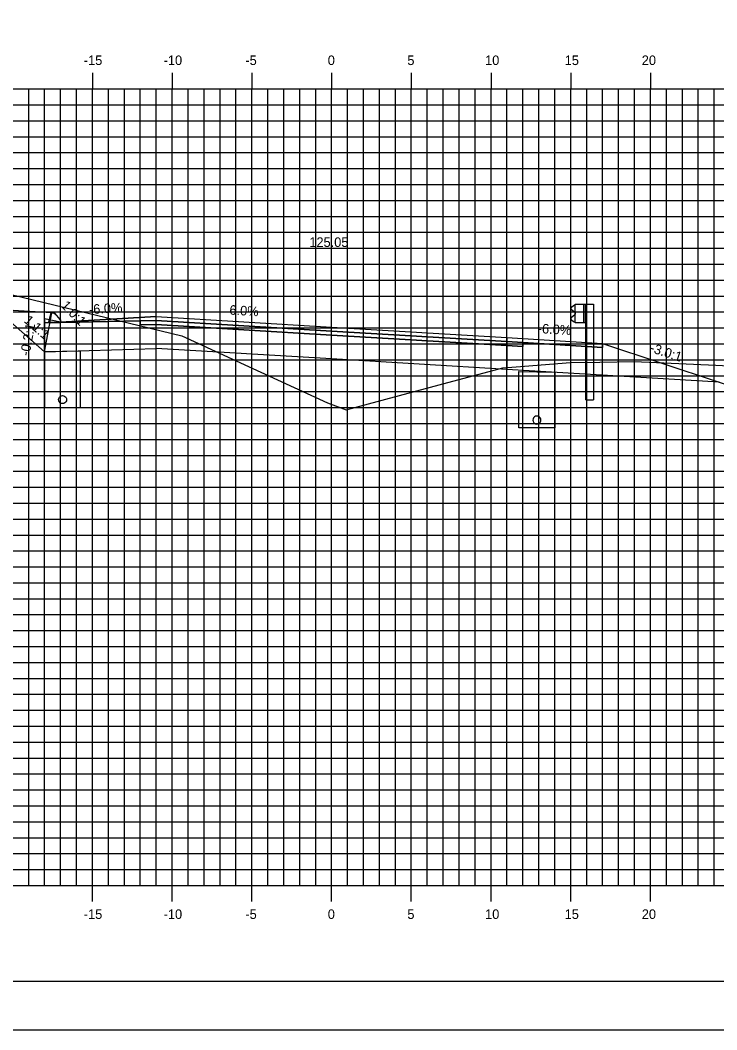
# Model space of a CAD drawing. Extents: x 850598 to 870284, y 366541 to 366651.
# Drawn here: x 867484.9 to 867528.6, y 366541.2 to 366604.5 of the extents above; entities that cross this region are included whole.
import ezdxf

# ---------------------------------------------------------------- set-up
doc = ezdxf.new("R2010")
doc.units = 0
for name, color, linetype in [('ANNOTATION', 7, 'Continuous'), ('BORDER', 7, 'Continuous'), ('D_Curb_Type_3M2_Lt', 7, 'Continuous'), ('D_Drainage_Underdrain', 7, 'Continuous'), ('D_Drainage_Underdrain_06in', 7, 'Continuous'), ('D_Guardrail_Beam_Rt', 7, 'Continuous'), ('D_Roadway_Berm', 7, 'Continuous'), ('D_Roadway_Centerline', 7, 'Continuous'), ('D_Roadway_Centerline_Text', 7, 'Continuous'), ('D_Roadway_Edge_Shoulder', 7, 'Continuous'), ('D_Roadway_Edge_TW', 7, 'Continuous'), ('D_Roadway_Pavement', 7, 'Continuous'), ('D_Roadway_SubGrade', 7, 'Continuous'), ('H_V ANNOTATION', 7, 'Continuous'), ('MAJOR', 7, 'Continuous'), ('MINOR', 7, 'Continuous'), ('PLOT BOUNDARY', 7, 'Continuous'), ('S_Roadway_Centerline', 7, 'Continuous')]:
    doc.layers.add(name, color=color, linetype=linetype)

msp = doc.modelspace()

# ---------------------------------------------------------------- linework, layer by layer
at = {"layer": 'BORDER'}
msp.add_line((867459.395, 366544.225), (867619.395, 366544.225), dxfattribs=at)
at = {"layer": 'D_Curb_Type_3M2_Lt'}
for p, q in [((867486.752, 366586.069), (867486.644, 366585.575)), ((867486.888, 366586.198), (867486.893, 366586.198)), ((867487.394, 366585.741), (867487.04, 366586.143)), ((867487.394, 366585.575), (867487.394, 366585.741)), ((867486.644, 366585.575), (867487.394, 366585.575))]:
    msp.add_line(p, q, dxfattribs=at)
msp.add_arc((867486.915, 366586.033), 0.167, 41.38705, 167.66476, dxfattribs=at)
at = {"layer": 'D_Drainage_Underdrain'}
for points in [[(867486.394, 366583.725), (867486.394, 366580.224), (867488.644, 366580.224), (867488.644, 366583.77)], [(867518.394, 366582.442), (867518.394, 366578.942), (867516.144, 366578.942), (867516.144, 366582.487)]]:
    msp.add_lwpolyline(points, close=True, dxfattribs=at)
at = {"layer": 'D_Drainage_Underdrain_06in'}
for points in [[(867487.519, 366580.974), (867487.597, 366580.962), (867487.666, 366580.926), (867487.722, 366580.871), (867487.757, 366580.801), (867487.769, 366580.724), (867487.757, 366580.647), (867487.722, 366580.577), (867487.666, 366580.522), (867487.597, 366580.486), (867487.519, 366580.474), (867487.442, 366580.486), (867487.372, 366580.522), (867487.317, 366580.577), (867487.282, 366580.647), (867487.269, 366580.724), (867487.282, 366580.801), (867487.317, 366580.871), (867487.372, 366580.926), (867487.442, 366580.962)], [(867517.269, 366579.692), (867517.192, 366579.68), (867517.122, 366579.644), (867517.067, 366579.589), (867517.032, 366579.519), (867517.019, 366579.442), (867517.032, 366579.365), (867517.067, 366579.295), (867517.122, 366579.24), (867517.192, 366579.204), (867517.269, 366579.192), (867517.347, 366579.204), (867517.416, 366579.24), (867517.472, 366579.295), (867517.507, 366579.365), (867517.519, 366579.442), (867517.507, 366579.519), (867517.472, 366579.589), (867517.416, 366579.644), (867517.347, 366579.68)]]:
    msp.add_lwpolyline(points, close=True, dxfattribs=at)
at = {"layer": 'D_Guardrail_Beam_Rt'}
for p, q in [((867519.575, 366586.614), (867519.432, 366586.514)), ((867519.432, 366586.371), (867519.627, 366586.234)), ((867519.665, 366586.633), (867519.592, 366586.621)), ((867519.665, 366586.708), (867520.353, 366586.708)), ((867519.665, 366585.541), (867519.665, 366586.708)), ((867520.186, 366586.708), (867520.186, 366585.541)), ((867520.29, 366586.708), (867520.29, 366585.541)), ((867520.353, 366586.708), (867520.824, 366586.708)), ((867520.353, 366586.708), (867520.353, 366585.541)), ((867520.824, 366586.708), (867520.824, 366580.708)), ((867519.627, 366586.015), (867519.432, 366585.878)), ((867519.432, 366585.735), (867519.575, 366585.635)), ((867519.661, 366586.17), (867519.661, 366586.079)), ((867519.592, 366585.629), (867519.665, 366585.616)), ((867520.353, 366585.541), (867519.665, 366585.541)), ((867520.332, 366580.708), (867520.332, 366585.541)), ((867520.332, 366580.708), (867520.824, 366580.708))]:
    msp.add_line(p, q, dxfattribs=at)
for centre, major_axis, start_param, end_param in [((867519.482, 366586.442), (-0.0877, 0), 5.323254, 7.243116), ((867519.599, 366586.58), (-0.0417, 0), 4.886922, 5.323254), ((867519.482, 366585.807), (-0.0877, 0), 5.323254, 7.243116), ((867519.599, 366585.669), (-0.0417, 0), 0.959931, 1.396263), ((867519.582, 366586.17), (0.0789, 0), 0, 0.959931), ((867519.582, 366586.079), (0.0789, 0), 5.323254, 6.283185)]:
    msp.add_ellipse(centre, major_axis=major_axis, ratio=0.995501, start_param=start_param, end_param=end_param, dxfattribs=at)
at = {"layer": 'D_Roadway_Berm'}
msp.add_lwpolyline([(867486.849, 366586.173), (867483.349, 366586.383)], dxfattribs=at)
at = {"layer": 'D_Roadway_Centerline'}
msp.add_lwpolyline([(867476.19, 366588.769), (867483.349, 366586.383), (867486.394, 366583.725), (867486.849, 366586.173), (867486.94, 366586.175), (867487.018, 366586.128), (867487.388, 366585.741), (867487.394, 366585.575), (867493.394, 366585.935), (867504.394, 366585.275), (867515.394, 366584.615), (867519.394, 366584.375), (867521.394, 366584.255), (867528.711, 366581.816), (867568.912, 366568.225), (867576.798, 366565.559), (867586.66, 366562.225), (867590.66, 366562.225)], dxfattribs=at)
at = {"layer": 'D_Roadway_Edge_Shoulder'}
for points in [[(867493.394, 366585.935), (867487.394, 366585.575), (867486.394, 366585.795), (867486.394, 366585.545), (867492.394, 366585.665), (867493.394, 366585.685)], [(867515.394, 366584.615), (867519.394, 366584.375), (867519.394, 366584.375), (867521.394, 366584.255), (867521.394, 366584.005), (867516.394, 366584.305), (867515.394, 366584.365)]]:
    msp.add_lwpolyline(points, close=True, dxfattribs=at)
at = {"layer": 'D_Roadway_Edge_TW'}
msp.add_lwpolyline([(867493.394, 366585.685), (867493.394, 366585.935), (867504.394, 366585.275), (867515.394, 366584.615), (867515.394, 366584.365), (867504.394, 366585.025)], close=True, dxfattribs=at)
at = {"layer": 'D_Roadway_Pavement'}
for points in [[(867493.394, 366585.685), (867492.394, 366585.665), (867492.394, 366585.415), (867493.394, 366585.435)], [(867493.394, 366585.435), (867493.394, 366585.685), (867504.394, 366585.025), (867515.394, 366584.365), (867515.394, 366584.115), (867504.394, 366584.775)], [(867515.394, 366584.365), (867516.394, 366584.305), (867516.394, 366584.055), (867515.394, 366584.115)]]:
    msp.add_lwpolyline(points, close=True, dxfattribs=at)
at = {"layer": 'D_Roadway_SubGrade'}
for points in [[(867493.394, 366585.435), (867492.394, 366585.415), (867492.394, 366585.665), (867486.394, 366585.545), (867486.394, 366583.725), (867493.394, 366583.935)], [(867493.394, 366583.935), (867493.394, 366585.435), (867504.394, 366584.775), (867515.394, 366584.115), (867515.394, 366582.615), (867504.394, 366583.275)], [(867515.394, 366584.115), (867516.394, 366584.055), (867516.394, 366584.305), (867521.394, 366584.005), (867521.394, 366584.255), (867528.711, 366581.816), (867515.394, 366582.615)]]:
    msp.add_lwpolyline(points, close=True, dxfattribs=at)
at = {"layer": 'MAJOR'}
for p, q in [((867489.394, 366601.227), (867489.394, 366600.225)), ((867489.394, 366601.227), (867489.394, 366600.225)), ((867494.394, 366601.227), (867494.394, 366600.225)), ((867494.394, 366601.227), (867494.394, 366600.225)), ((867499.394, 366601.227), (867499.394, 366600.225)), ((867499.394, 366601.227), (867499.394, 366600.225)), ((867504.394, 366601.227), (867504.394, 366600.225)), ((867504.394, 366601.227), (867504.394, 366600.225)), ((867509.394, 366601.227), (867509.394, 366600.225)), ((867509.394, 366601.227), (867509.394, 366600.225)), ((867514.394, 366601.227), (867514.394, 366600.225)), ((867514.394, 366601.227), (867514.394, 366600.225)), ((867519.394, 366601.227), (867519.394, 366600.225)), ((867519.394, 366601.227), (867519.394, 366600.225)), ((867524.394, 366601.227), (867524.394, 366600.225)), ((867524.394, 366601.227), (867524.394, 366600.225)), ((867464.394, 366600.225), (867604.394, 366600.225)), ((867464.394, 366600.225), (867604.394, 366600.225)), ((867464.394, 366600.225), (867604.394, 366600.225)), ((867464.394, 366600.225), (867604.394, 366600.225)), ((867489.394, 366550.225), (867489.394, 366600.225)), ((867489.394, 366550.225), (867489.394, 366600.225)), ((867494.394, 366550.225), (867494.394, 366600.225)), ((867494.394, 366550.225), (867494.394, 366600.225)), ((867499.394, 366550.225), (867499.394, 366600.225)), ((867499.394, 366550.225), (867499.394, 366600.225)), ((867504.394, 366550.225), (867504.394, 366600.225)), ((867504.394, 366550.225), (867504.394, 366600.225)), ((867509.394, 366550.225), (867509.394, 366600.225)), ((867509.394, 366550.225), (867509.394, 366600.225)), ((867514.394, 366550.225), (867514.394, 366600.225)), ((867514.394, 366550.225), (867514.394, 366600.225)), ((867519.394, 366550.225), (867519.394, 366600.225)), ((867519.394, 366550.225), (867519.394, 366600.225)), ((867524.394, 366550.225), (867524.394, 366600.225)), ((867524.394, 366550.225), (867524.394, 366600.225)), ((867464.394, 366595.225), (867604.394, 366595.225)), ((867464.394, 366595.225), (867604.394, 366595.225)), ((867464.394, 366590.225), (867604.394, 366590.225)), ((867464.394, 366590.225), (867604.394, 366590.225)), ((867464.394, 366585.225), (867604.394, 366585.225)), ((867464.394, 366585.225), (867604.394, 366585.225)), ((867464.394, 366580.225), (867604.394, 366580.225)), ((867464.394, 366580.225), (867604.394, 366580.225)), ((867464.394, 366575.225), (867604.394, 366575.225)), ((867464.394, 366575.225), (867604.394, 366575.225)), ((867464.394, 366570.225), (867604.394, 366570.225)), ((867464.394, 366570.225), (867604.394, 366570.225)), ((867464.394, 366565.225), (867604.394, 366565.225)), ((867464.394, 366565.225), (867604.394, 366565.225)), ((867464.394, 366560.225), (867604.394, 366560.225)), ((867464.394, 366560.225), (867604.394, 366560.225)), ((867464.394, 366555.225), (867604.394, 366555.225)), ((867464.394, 366555.225), (867604.394, 366555.225)), ((867464.394, 366550.225), (867604.394, 366550.225)), ((867464.394, 366550.225), (867604.394, 366550.225)), ((867464.394, 366550.225), (867604.394, 366550.225)), ((867464.394, 366550.225), (867604.394, 366550.225)), ((867489.394, 366549.223), (867489.394, 366550.225)), ((867489.394, 366549.223), (867489.394, 366550.225)), ((867494.394, 366549.223), (867494.394, 366550.225)), ((867494.394, 366549.223), (867494.394, 366550.225)), ((867499.394, 366549.223), (867499.394, 366550.225)), ((867499.394, 366549.223), (867499.394, 366550.225)), ((867504.394, 366549.223), (867504.394, 366550.225)), ((867504.394, 366549.223), (867504.394, 366550.225)), ((867509.394, 366549.223), (867509.394, 366550.225)), ((867509.394, 366549.223), (867509.394, 366550.225)), ((867514.394, 366549.223), (867514.394, 366550.225)), ((867514.394, 366549.223), (867514.394, 366550.225)), ((867519.394, 366549.223), (867519.394, 366550.225)), ((867519.394, 366549.223), (867519.394, 366550.225)), ((867524.394, 366549.223), (867524.394, 366550.225)), ((867524.394, 366549.223), (867524.394, 366550.225))]:
    msp.add_line(p, q, dxfattribs=at)
at = {"layer": 'MINOR'}
for p, q in [((867485.394, 366550.225), (867485.394, 366600.225)), ((867485.394, 366550.225), (867485.394, 366600.225)), ((867486.394, 366550.225), (867486.394, 366600.225)), ((867486.394, 366550.225), (867486.394, 366600.225)), ((867487.394, 366550.225), (867487.394, 366600.225)), ((867487.394, 366550.225), (867487.394, 366600.225)), ((867488.394, 366550.225), (867488.394, 366600.225)), ((867488.394, 366550.225), (867488.394, 366600.225)), ((867490.394, 366550.225), (867490.394, 366600.225)), ((867490.394, 366550.225), (867490.394, 366600.225)), ((867491.394, 366550.225), (867491.394, 366600.225)), ((867491.394, 366550.225), (867491.394, 366600.225)), ((867492.394, 366550.225), (867492.394, 366600.225)), ((867492.394, 366550.225), (867492.394, 366600.225)), ((867493.394, 366550.225), (867493.394, 366600.225)), ((867493.394, 366550.225), (867493.394, 366600.225)), ((867495.394, 366550.225), (867495.394, 366600.225)), ((867495.394, 366550.225), (867495.394, 366600.225)), ((867496.394, 366550.225), (867496.394, 366600.225)), ((867496.394, 366550.225), (867496.394, 366600.225)), ((867497.394, 366550.225), (867497.394, 366600.225)), ((867497.394, 366550.225), (867497.394, 366600.225)), ((867498.394, 366550.225), (867498.394, 366600.225)), ((867498.394, 366550.225), (867498.394, 366600.225)), ((867500.394, 366550.225), (867500.394, 366600.225)), ((867500.394, 366550.225), (867500.394, 366600.225)), ((867501.394, 366550.225), (867501.394, 366600.225)), ((867501.394, 366550.225), (867501.394, 366600.225)), ((867502.394, 366550.225), (867502.394, 366600.225)), ((867502.394, 366550.225), (867502.394, 366600.225)), ((867503.394, 366550.225), (867503.394, 366600.225)), ((867503.394, 366550.225), (867503.394, 366600.225)), ((867505.394, 366550.225), (867505.394, 366600.225)), ((867505.394, 366550.225), (867505.394, 366600.225)), ((867506.394, 366550.225), (867506.394, 366600.225)), ((867506.394, 366550.225), (867506.394, 366600.225)), ((867507.394, 366550.225), (867507.394, 366600.225)), ((867507.394, 366550.225), (867507.394, 366600.225)), ((867508.394, 366550.225), (867508.394, 366600.225)), ((867508.394, 366550.225), (867508.394, 366600.225)), ((867510.394, 366550.225), (867510.394, 366600.225)), ((867510.394, 366550.225), (867510.394, 366600.225)), ((867511.394, 366550.225), (867511.394, 366600.225)), ((867511.394, 366550.225), (867511.394, 366600.225)), ((867512.394, 366550.225), (867512.394, 366600.225)), ((867512.394, 366550.225), (867512.394, 366600.225)), ((867513.394, 366550.225), (867513.394, 366600.225)), ((867513.394, 366550.225), (867513.394, 366600.225)), ((867515.394, 366550.225), (867515.394, 366600.225)), ((867515.394, 366550.225), (867515.394, 366600.225)), ((867516.394, 366550.225), (867516.394, 366600.225)), ((867516.394, 366550.225), (867516.394, 366600.225)), ((867517.394, 366550.225), (867517.394, 366600.225)), ((867517.394, 366550.225), (867517.394, 366600.225)), ((867518.394, 366550.225), (867518.394, 366600.225)), ((867518.394, 366550.225), (867518.394, 366600.225)), ((867520.394, 366550.225), (867520.394, 366600.225)), ((867520.394, 366550.225), (867520.394, 366600.225)), ((867521.394, 366550.225), (867521.394, 366600.225)), ((867521.394, 366550.225), (867521.394, 366600.225)), ((867522.394, 366550.225), (867522.394, 366600.225)), ((867522.394, 366550.225), (867522.394, 366600.225)), ((867523.394, 366550.225), (867523.394, 366600.225)), ((867523.394, 366550.225), (867523.394, 366600.225)), ((867525.394, 366550.225), (867525.394, 366600.225)), ((867525.394, 366550.225), (867525.394, 366600.225)), ((867526.394, 366550.225), (867526.394, 366600.225)), ((867526.394, 366550.225), (867526.394, 366600.225)), ((867527.394, 366550.225), (867527.394, 366600.225)), ((867527.394, 366550.225), (867527.394, 366600.225)), ((867528.394, 366550.225), (867528.394, 366600.225)), ((867528.394, 366550.225), (867528.394, 366600.225)), ((867464.394, 366599.225), (867604.394, 366599.225)), ((867464.394, 366599.225), (867604.394, 366599.225)), ((867464.394, 366598.225), (867604.394, 366598.225)), ((867464.394, 366598.225), (867604.394, 366598.225)), ((867464.394, 366597.225), (867604.394, 366597.225)), ((867464.394, 366597.225), (867604.394, 366597.225)), ((867464.394, 366596.225), (867604.394, 366596.225)), ((867464.394, 366596.225), (867604.394, 366596.225)), ((867464.394, 366594.225), (867604.394, 366594.225)), ((867464.394, 366594.225), (867604.394, 366594.225)), ((867464.394, 366593.225), (867604.394, 366593.225)), ((867464.394, 366593.225), (867604.394, 366593.225)), ((867464.394, 366592.225), (867604.394, 366592.225)), ((867464.394, 366592.225), (867604.394, 366592.225)), ((867464.394, 366591.225), (867604.394, 366591.225)), ((867464.394, 366591.225), (867604.394, 366591.225)), ((867464.394, 366589.225), (867604.394, 366589.225)), ((867464.394, 366589.225), (867604.394, 366589.225)), ((867464.394, 366588.225), (867604.394, 366588.225)), ((867464.394, 366588.225), (867604.394, 366588.225)), ((867464.394, 366587.225), (867604.394, 366587.225)), ((867464.394, 366587.225), (867604.394, 366587.225)), ((867464.394, 366586.225), (867604.394, 366586.225)), ((867464.394, 366586.225), (867604.394, 366586.225)), ((867464.394, 366584.225), (867604.394, 366584.225)), ((867464.394, 366584.225), (867604.394, 366584.225)), ((867464.394, 366583.225), (867604.394, 366583.225)), ((867464.394, 366583.225), (867604.394, 366583.225)), ((867464.394, 366582.225), (867604.394, 366582.225)), ((867464.394, 366582.225), (867604.394, 366582.225)), ((867464.394, 366581.225), (867604.394, 366581.225)), ((867464.394, 366581.225), (867604.394, 366581.225)), ((867464.394, 366579.225), (867604.394, 366579.225)), ((867464.394, 366579.225), (867604.394, 366579.225)), ((867464.394, 366578.225), (867604.394, 366578.225)), ((867464.394, 366578.225), (867604.394, 366578.225)), ((867464.394, 366577.225), (867604.394, 366577.225)), ((867464.394, 366577.225), (867604.394, 366577.225)), ((867464.394, 366576.225), (867604.394, 366576.225)), ((867464.394, 366576.225), (867604.394, 366576.225)), ((867464.394, 366574.225), (867604.394, 366574.225)), ((867464.394, 366574.225), (867604.394, 366574.225)), ((867464.394, 366573.225), (867604.394, 366573.225)), ((867464.394, 366573.225), (867604.394, 366573.225)), ((867464.394, 366572.225), (867604.394, 366572.225)), ((867464.394, 366572.225), (867604.394, 366572.225)), ((867464.394, 366571.225), (867604.394, 366571.225)), ((867464.394, 366571.225), (867604.394, 366571.225)), ((867464.394, 366569.225), (867604.394, 366569.225)), ((867464.394, 366569.225), (867604.394, 366569.225)), ((867464.394, 366568.225), (867604.394, 366568.225)), ((867464.394, 366568.225), (867604.394, 366568.225)), ((867464.394, 366567.225), (867604.394, 366567.225)), ((867464.394, 366567.225), (867604.394, 366567.225)), ((867464.394, 366566.225), (867604.394, 366566.225)), ((867464.394, 366566.225), (867604.394, 366566.225)), ((867464.394, 366564.225), (867604.394, 366564.225)), ((867464.394, 366564.225), (867604.394, 366564.225)), ((867464.394, 366563.225), (867604.394, 366563.225)), ((867464.394, 366563.225), (867604.394, 366563.225)), ((867464.394, 366562.225), (867604.394, 366562.225)), ((867464.394, 366562.225), (867604.394, 366562.225)), ((867464.394, 366561.225), (867604.394, 366561.225)), ((867464.394, 366561.225), (867604.394, 366561.225)), ((867464.394, 366559.225), (867604.394, 366559.225)), ((867464.394, 366559.225), (867604.394, 366559.225)), ((867464.394, 366558.225), (867604.394, 366558.225)), ((867464.394, 366558.225), (867604.394, 366558.225)), ((867464.394, 366557.225), (867604.394, 366557.225)), ((867464.394, 366557.225), (867604.394, 366557.225)), ((867464.394, 366556.225), (867604.394, 366556.225)), ((867464.394, 366556.225), (867604.394, 366556.225)), ((867464.394, 366554.225), (867604.394, 366554.225)), ((867464.394, 366554.225), (867604.394, 366554.225)), ((867464.394, 366553.225), (867604.394, 366553.225)), ((867464.394, 366553.225), (867604.394, 366553.225)), ((867464.394, 366552.225), (867604.394, 366552.225)), ((867464.394, 366552.225), (867604.394, 366552.225)), ((867464.394, 366551.225), (867604.394, 366551.225)), ((867464.394, 366551.225), (867604.394, 366551.225))]:
    msp.add_line(p, q, dxfattribs=at)
at = {"layer": 'PLOT BOUNDARY'}
msp.add_lwpolyline([(867451.301, 366541.166), (867621.301, 366541.166), (867621.301, 366651.166), (867451.301, 366651.166)], close=True, dxfattribs=at)
at = {"layer": 'S_Roadway_Centerline'}
msp.add_lwpolyline([(867464.394, 366590.673), (867465.042, 366590.575), (867473.992, 366589.16), (867484.296, 366587.328), (867494.991, 366584.726), (867504.145, 366580.523), (867505.297, 366580.075), (867505.303, 366580.072), (867511.146, 366581.647), (867515.133, 366582.723), (867515.969, 366582.791), (867519.38, 366583.044), (867521.208, 366583.083), (867523.365, 366583.124), (867528.494, 366582.88), (867534.029, 366582.623)], dxfattribs=at)

# ---------------------------------------------------------------- texts
at = {"layer": 'ANNOTATION'}
for s, rotation, p in [('1.0:1', 313.67771, (867487.386, 366586.591)), ('-6.0%', 3.43363, (867489.192, 366586.084)), ('6.0%', 356.56637, (867497.972, 366586.062)), ('1.1:1', 318.8813, (867485.053, 366585.623)), ('-0.2:1', 79.47956, (867485.435, 366583.436)), ('-6.0%', 356.56637, (867517.311, 366584.901)), ('-3.0:1', 341.56507, (867524.307, 366583.738))]:
    msp.add_text(s, height=0.6, rotation=rotation, dxfattribs=at).set_placement(p)
at = {"layer": 'D_Roadway_Centerline'}
for s, p in [('C', (867504.389, 366585.275)), ('C', (867504.389, 366585.275)), ('L', (867504.394, 366585.267)), ('L', (867504.394, 366585.267))]:
    msp.add_text(s, height=0.0146, dxfattribs=at).set_placement(p)
at = {"layer": 'D_Roadway_Centerline_Text'}
msp.add_text('125.05', height=0.6, dxfattribs=at).set_placement((867502.995, 366590.307))
at = {"layer": 'H_V ANNOTATION'}
for s, p in [('-15', (867488.851, 366601.725)), ('-10', (867493.859, 366601.725)), ('-5', (867498.985, 366601.725)), ('0', (867504.153, 366601.725)), ('5', (867509.145, 366601.725)), ('10', (867514.02, 366601.725)), ('15', (867519.012, 366601.725)), ('20', (867523.848, 366601.725)), ('-15', (867488.851, 366548.125)), ('-10', (867493.859, 366548.125)), ('-5', (867498.985, 366548.125)), ('0', (867504.153, 366548.125)), ('5', (867509.145, 366548.125)), ('10', (867514.02, 366548.125)), ('15', (867519.012, 366548.125)), ('20', (867523.848, 366548.125))]:
    msp.add_text(s, height=0.6, dxfattribs=at).set_placement(p)

doc.saveas('drawing.dxf')
